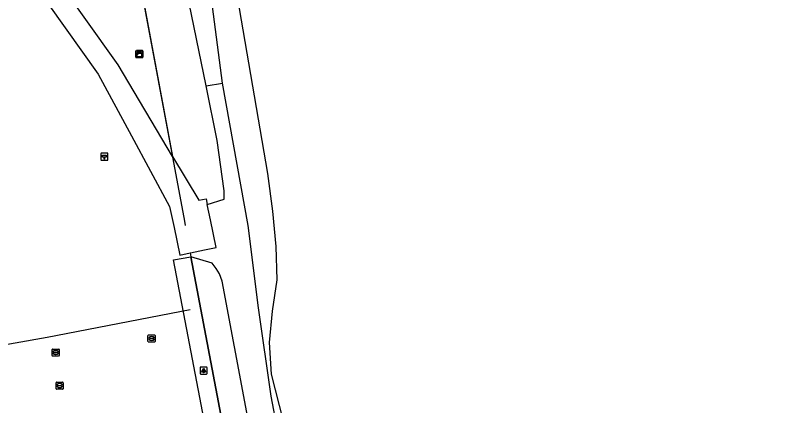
# Model space of a CAD drawing. Extents: x 160203 to 161526, y 379529 to 381797.
# Drawn here: x 161043.5 to 161153.4, y 380137.4 to 380192.7 of the extents above; entities that cross this region are included whole.
import ezdxf

# ---------------------------------------------------------------- set-up
doc = ezdxf.new("R2010")
doc.units = 0
for name, color, linetype in [('IMGEO_Haag', 7, 'Continuous'), ('IMGEO_Hectometerpaal', 7, 'Continuous'), ('IMGEO_Hek', 7, 'Continuous'), ('IMGEO_Kast', 7, 'Continuous'), ('IMGEO_Lichtpunt', 7, 'Continuous'), ('IMGEO_Loofbos', 7, 'Continuous'), ('IMGEO_Rijbaan_lokaal_halfverhard', 7, 'Continuous'), ('IMGEO_Voetpad_open', 7, 'Continuous'), ('IMGEO_Waterleidingput', 7, 'Continuous')]:
    doc.layers.add(name, color=color, linetype=linetype)

msp = doc.modelspace()

# ---------------------------------------------------------------- linework, layer by layer
at = {"layer": 'IMGEO_Haag'}
for points in [[(161088.6, 380039.3), (161065.89, 380158.05), (161068.35, 380158.51)], [(161068.35, 380158.51), (161091.5, 380036.41), (161090.84, 380036.31)]]:
    msp.add_lwpolyline(points, dxfattribs=at)
at = {"layer": 'IMGEO_Hectometerpaal'}
for p, q in [((161056.51, 380173.18), (161055.67, 380173.18)), ((161056.51, 380173.18), (161055.67, 380173.18)), ((161055.59, 380173.1), (161055.59, 380172.26)), ((161055.59, 380173.1), (161055.59, 380172.26)), ((161055.68, 380172.18), (161056.52, 380172.18)), ((161055.68, 380172.18), (161056.52, 380172.18)), ((161056.59, 380172.27), (161056.59, 380173.11)), ((161056.59, 380172.27), (161056.59, 380173.11))]:
    msp.add_line(p, q, dxfattribs=at)
msp.add_lwpolyline([(161056.12, 380172.33), (161056.06, 380172.33), (161056.06, 380172.63), (161055.84, 380172.63), (161055.84, 380172.9), (161056.34, 380172.9), (161056.34, 380172.63), (161056.12, 380172.63), (161056.12, 380172.33)], dxfattribs=at)
for centre, start, end in [((161055.67, 380173.1), 92.4484, 184.2845), ((161055.67, 380173.1), 92.4484, 184.2845), ((161056.51, 380173.1), 2.4484, 94.2845), ((161056.51, 380173.1), 2.4484, 94.2845), ((161055.67, 380172.26), 182.4484, 274.2845), ((161055.67, 380172.26), 182.4484, 274.2845), ((161056.51, 380172.26), 272.4484, 4.2845), ((161056.51, 380172.26), 272.4484, 4.2845)]:
    msp.add_arc(centre, 0.0779, start, end, dxfattribs=at)
at = {"layer": 'IMGEO_Hek'}
for points in [[(161067.46, 380163.53), (161056.31, 380223.36)], [(161067.57, 380162.93), (161067.46, 380163.53)], [(161091.5, 380036.41), (161068.35, 380158.51)], [(160999.77, 380138.43), (161032.74, 380144.41), (161047.97, 380147.11), (161068.25, 380151.02)]]:
    msp.add_lwpolyline(points, dxfattribs=at)
at = {"layer": 'IMGEO_Kast'}
for p, q in [((161060.53, 380186.79), (161060.53, 380187.63)), ((161060.53, 380187.63), (161060.53, 380186.79)), ((161060.61, 380187.72), (161061.45, 380187.72)), ((161061.45, 380187.72), (161060.61, 380187.72)), ((161061.53, 380187.64), (161061.53, 380186.8)), ((161061.53, 380186.8), (161061.53, 380187.64)), ((161061.46, 380186.72), (161060.62, 380186.72)), ((161060.62, 380186.72), (161061.46, 380186.72))]:
    msp.add_line(p, q, dxfattribs=at)
for points in [[(161060.73, 380187.51), (161061.33, 380187.51), (161061.33, 380187.42), (161060.73, 380187.42), (161060.73, 380187.51)], [(161060.73, 380187.33), (161061.33, 380187.33), (161061.33, 380186.84), (161060.73, 380186.84), (161060.73, 380187.33)]]:
    msp.add_lwpolyline(points, dxfattribs=at)
msp.add_circle((161060.81, 380187.18), 0.0377, dxfattribs=at)
for centre, start, end in [((161060.61, 380187.64), 92.4484, 184.2845), ((161060.61, 380187.64), 92.4484, 184.2845), ((161061.45, 380187.64), 2.4484, 94.2845), ((161061.45, 380187.64), 2.4484, 94.2845), ((161060.61, 380186.8), 182.4484, 274.2845), ((161060.61, 380186.8), 182.4484, 274.2845), ((161061.45, 380186.8), 272.4484, 4.2845), ((161061.45, 380186.8), 272.4484, 4.2845)]:
    msp.add_arc(centre, 0.0779, start, end, dxfattribs=at)
at = {"layer": 'IMGEO_Lichtpunt'}
for p, q in [((161069.65, 380142.79), (161069.65, 380141.98)), ((161069.65, 380142.79), (161069.65, 380141.98)), ((161070.55, 380142.88), (161069.74, 380142.88)), ((161070.55, 380142.88), (161069.74, 380142.88)), ((161070.64, 380141.98), (161070.64, 380142.79)), ((161070.64, 380141.98), (161070.64, 380142.79)), ((161069.74, 380141.88), (161070.55, 380141.88)), ((161069.74, 380141.88), (161070.55, 380141.88))]:
    msp.add_line(p, q, dxfattribs=at)
for points in [[(161070.02, 380142.45), (161070.06, 380142.42), (161069.87, 380142.16), (161069.83, 380142.19), (161070.02, 380142.45)], [(161070.12, 380142.4), (161070.17, 380142.4), (161070.17, 380142.08), (161070.12, 380142.08), (161070.12, 380142.4)], [(161070.23, 380142.42), (161070.27, 380142.45), (161070.46, 380142.19), (161070.42, 380142.16), (161070.23, 380142.42)]]:
    msp.add_lwpolyline(points, dxfattribs=at)
msp.add_circle((161070.15, 380142.58), 0.0994, dxfattribs=at)
for centre, start, end in [((161069.74, 380142.79), 90, 180), ((161069.74, 380142.79), 90, 180), ((161070.55, 380142.79), 0, 90), ((161070.55, 380142.79), 0, 90), ((161069.74, 380141.98), 180, 270), ((161069.74, 380141.98), 180, 270), ((161070.55, 380141.98), 270, 0), ((161070.55, 380141.98), 270, 360)]:
    msp.add_arc(centre, 0.0946, start, end, dxfattribs=at)
at = {"layer": 'IMGEO_Loofbos'}
for points in [[(161153.4, 380239.09), (161124.8, 380228.02), (161119.97, 380226.28), (161117.07, 380225.41), (161113.46, 380224.55), (161109.23, 380223.06), (161105.4, 380221.07), (161101.45, 380218.75), (161096.66, 380215.57), (161084.65, 380206.7), (161074.37, 380198.38), (161079.19, 380170.28), (161079.9, 380164.98), (161080.35, 380159.97), (161080.5, 380155.24), (161079.83, 380150.78), (161079.42, 380146.37), (161079.7, 380141.88), (161081.39, 380135.23)], [(161056.31, 380223.36), (161065.75, 380172.72)]]:
    msp.add_lwpolyline(points, dxfattribs=at)
at = {"layer": 'IMGEO_Rijbaan_lokaal_halfverhard'}
for points in [[(161070.49, 380182.72), (161067.77, 380196.07), (161067.68, 380196.79), (161067.82, 380197.33), (161068.12, 380197.79), (161068.58, 380198.16), (161080.47, 380209.98), (161082.79, 380211.87), (161092.14, 380218.65), (161107.99, 380226.69), (161110.65, 380227.66), (161125.93, 380232.41), (161129.98, 380234.01), (161150.94, 380243.34)], [(161072.82, 380183.09), (161071.25, 380195.09), (161071.21, 380195.76), (161071.32, 380196.41), (161071.55, 380197.04), (161072.02, 380197.72), (161080.49, 380206.98), (161085.02, 380210.87), (161092.71, 380216.56), (161097.13, 380218.94), (161112.09, 380225.96), (161115.78, 380227.13), (161127.75, 380230.45), (161153.05, 380239.7)], [(161070.49, 380182.72), (161072.82, 380183.09)], [(161099.53, 379983.57), (161097.58, 379998.11), (161097.5, 380000), (161096.36, 380029.66), (161096.99, 380051.8), (161096.86, 380057.09), (161096.29, 380062.6), (161093.84, 380078.11), (161090.5, 380094.12), (161080.61, 380134.06), (161079.71, 380138.78), (161077.89, 380151.28), (161076.46, 380162.95), (161072.82, 380183.09)], [(161070.66, 380165.9), (161073.03, 380166.67), (161073.06, 380167.82), (161072.06, 380174.99), (161070.49, 380182.72)], [(161068.23, 380159.05), (161068.26, 380159.06), (161070.26, 380159.47), (161071.91, 380159.81), (161071.1, 380163.73), (161070.66, 380165.9)], [(161068.23, 380159.05), (161068.35, 380158.51)], [(161093.18, 380032.66), (161093.06, 380034.34), (161093.24, 380036.71), (161093.72, 380043.09), (161093.91, 380050.18), (161093.37, 380057.29), (161090.8, 380074.08), (161089.03, 380083.53), (161087.23, 380091.99), (161078.88, 380124.31), (161076.25, 380136.44), (161072.76, 380155.07), (161072.37, 380156.08), (161071.9, 380156.85), (161071.33, 380157.59), (161068.35, 380158.51)]]:
    msp.add_lwpolyline(points, dxfattribs=at)
at = {"layer": 'IMGEO_Voetpad_open'}
for points in [[(160998.64, 380262.78), (160999.3, 380259.33), (160999.98, 380259.51), (161000.19, 380258.71), (161001.84, 380259.17), (161006.2, 380253.16), (161055.2, 380184.37), (161059.94, 380175.62), (161065.33, 380165.64), (161065.95, 380162.64), (161066.75, 380158.75), (161068.23, 380159.05)], [(161065.75, 380172.72), (161058.03, 380185.69), (161030.03, 380224.92)], [(161065.75, 380172.72), (161065.75, 380172.72), (161069.45, 380166.5), (161070.5, 380166.69), (161070.66, 380165.9)]]:
    msp.add_lwpolyline(points, dxfattribs=at)
at = {"layer": 'IMGEO_Waterleidingput'}
for p, q in [((161062.26, 380146.51), (161062.26, 380147.36)), ((161062.34, 380147.43), (161063.19, 380147.43)), ((161062.52, 380146.93), (161062.52, 380146.94)), ((161062.96, 380146.89), (161062.56, 380146.89)), ((161062.57, 380146.98), (161062.96, 380146.98)), ((161062.75, 380147.21), (161062.78, 380147.21)), ((161063.01, 380146.94), (161063.01, 380146.93)), ((161063.27, 380147.36), (161063.27, 380146.51)), ((161063.19, 380146.43), (161062.34, 380146.43)), ((161062.77, 380146.65), (161062.75, 380146.65)), ((161048.68, 380144.5), (161048.68, 380145.36)), ((161048.76, 380145.43), (161049.61, 380145.43)), ((161048.94, 380144.92), (161048.94, 380144.94)), ((161049.38, 380144.89), (161048.98, 380144.89)), ((161048.99, 380144.97), (161049.38, 380144.97)), ((161049.17, 380145.21), (161049.2, 380145.21)), ((161049.19, 380144.65), (161049.17, 380144.65)), ((161049.43, 380144.94), (161049.43, 380144.92)), ((161049.68, 380145.36), (161049.68, 380144.5)), ((161049.61, 380144.43), (161048.76, 380144.43)), ((161049.24, 380139.82), (161049.24, 380140.67)), ((161049.31, 380140.75), (161050.16, 380140.75)), ((161049.49, 380140.24), (161049.49, 380140.25)), ((161049.93, 380140.2), (161049.53, 380140.2)), ((161049.54, 380140.29), (161049.93, 380140.29)), ((161049.72, 380140.53), (161049.75, 380140.53)), ((161049.98, 380140.25), (161049.98, 380140.24)), ((161050.24, 380140.67), (161050.24, 380139.82)), ((161050.16, 380139.75), (161049.31, 380139.75)), ((161049.75, 380139.97), (161049.72, 380139.97))]:
    msp.add_line(p, q, dxfattribs=at)
for points in [[(161062.26, 380146.51), (161062.26, 380147.36)], [(161062.34, 380147.43), (161063.19, 380147.43)], [(161063.27, 380147.36), (161063.27, 380146.51)], [(161063.19, 380146.43), (161062.34, 380146.43)], [(161048.68, 380144.5), (161048.68, 380145.36)], [(161048.76, 380145.43), (161049.61, 380145.43)], [(161049.68, 380145.36), (161049.68, 380144.5)], [(161049.61, 380144.43), (161048.76, 380144.43)], [(161049.24, 380139.82), (161049.24, 380140.67)], [(161049.31, 380140.75), (161050.16, 380140.75)], [(161050.24, 380140.67), (161050.24, 380139.82)], [(161050.16, 380139.75), (161049.31, 380139.75)]]:
    msp.add_lwpolyline(points, dxfattribs=at)
for centre, radius, start, end in [((161062.34, 380147.36), 0.0765, 91.552, 178.448), ((161062.34, 380147.36), 0.0765, 91.552, 178.448), ((161062.56, 380146.94), 0.0403, 85.8775, 175.7526), ((161062.56, 380146.93), 0.0366, 178.938, 274.7102), ((161062.97, 380146.94), 0.0386, 1.7309, 96.639), ((161062.96, 380146.93), 0.043, 264.8664, 352.4533), ((161063.19, 380147.36), 0.0765, 1.552, 88.448), ((161063.19, 380147.36), 0.0765, 1.552, 88.448), ((161062.34, 380146.51), 0.0765, 181.552, 268.448), ((161062.34, 380146.51), 0.0765, 181.552, 268.448), ((161063.19, 380146.51), 0.0765, 271.552, 358.448), ((161063.19, 380146.51), 0.0765, 271.552, 358.448), ((161048.76, 380145.35), 0.0765, 91.552, 178.448), ((161048.76, 380145.35), 0.0765, 91.552, 178.448), ((161048.98, 380144.93), 0.0403, 85.8775, 175.7526), ((161048.98, 380144.92), 0.0366, 178.938, 274.7102), ((161049.39, 380144.93), 0.0386, 1.7309, 96.639), ((161049.38, 380144.93), 0.043, 264.8664, 352.4533), ((161049.61, 380145.35), 0.0765, 1.552, 88.448), ((161049.61, 380145.35), 0.0765, 1.552, 88.448), ((161048.76, 380144.51), 0.0765, 181.552, 268.448), ((161048.76, 380144.51), 0.0765, 181.552, 268.448), ((161049.61, 380144.51), 0.0765, 271.552, 358.448), ((161049.61, 380144.51), 0.0765, 271.552, 358.448), ((161049.31, 380140.67), 0.0765, 91.552, 178.448), ((161049.31, 380140.67), 0.0765, 91.552, 178.448), ((161049.53, 380140.25), 0.0403, 85.8775, 175.7526), ((161049.53, 380140.24), 0.0366, 178.938, 274.7102), ((161049.94, 380140.25), 0.0386, 1.7309, 96.639), ((161049.94, 380140.25), 0.043, 264.8664, 352.4533), ((161050.16, 380140.67), 0.0765, 1.552, 88.448), ((161050.16, 380140.67), 0.0765, 1.552, 88.448), ((161049.31, 380139.82), 0.0765, 181.552, 268.448), ((161049.31, 380139.82), 0.0765, 181.552, 268.448), ((161050.16, 380139.82), 0.0765, 271.552, 358.448), ((161050.16, 380139.82), 0.0765, 271.552, 358.448)]:
    msp.add_arc(centre, radius, start, end, dxfattribs=at)
for centre, major_axis, ratio, start_param, end_param in [((161062.75, 380146.93), (-0.387, 0.002), 0.722429, 4.712389, 7.853982), ((161062.78, 380146.93), (-0.39, 0.002), 0.717154, 1.570796, 4.712389), ((161049.17, 380144.93), (-0.387, 0.002), 0.722429, 4.712389, 7.853982), ((161049.19, 380144.93), (-0.39, 0.002), 0.717154, 1.570796, 4.712389), ((161049.72, 380140.25), (-0.387, 0.002), 0.722429, 4.712389, 7.853982), ((161049.75, 380140.25), (-0.39, 0.002), 0.717154, 1.570796, 4.712389)]:
    msp.add_ellipse(centre, major_axis=major_axis, ratio=ratio, start_param=start_param, end_param=end_param, dxfattribs=at)

doc.saveas('drawing.dxf')
